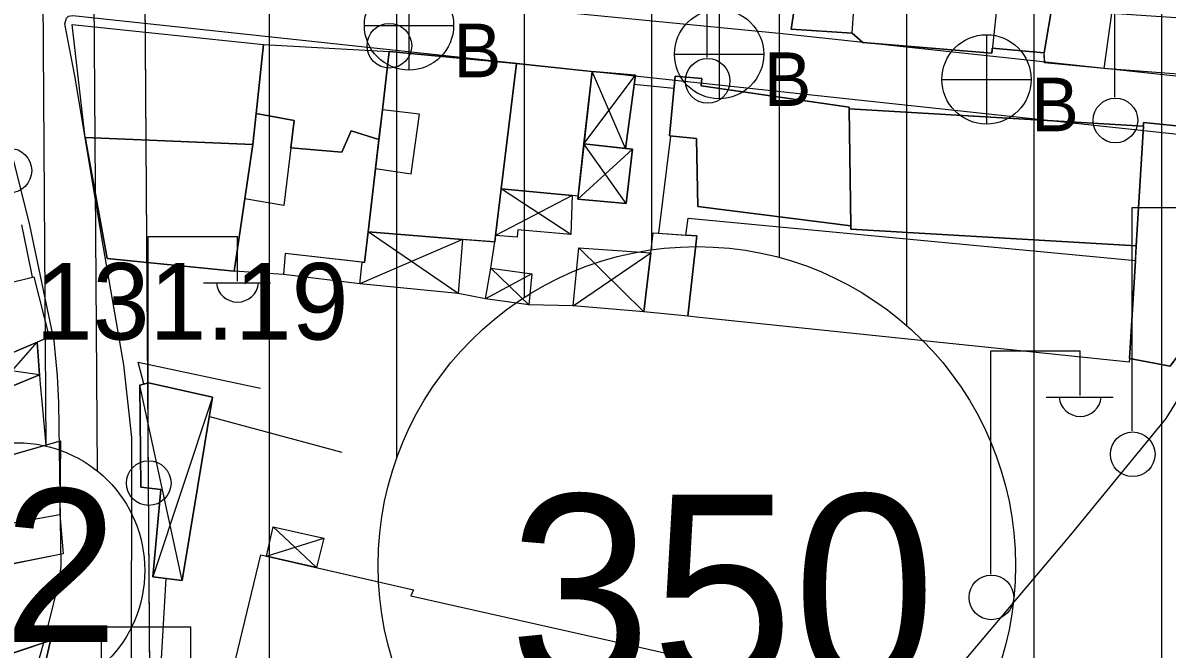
# Model space of a CAD drawing. Extents: x 417997 to 421451, y 4451742 to 4455216.
# Drawn here: x 421045.4 to 421135.2, y 4452391.6 to 4452440.7 of the extents above; entities that cross this region are included whole.
import ezdxf

# ---------------------------------------------------------------- set-up
doc = ezdxf.new("R2010")
doc.units = 0
for name, color, linetype in [('ADAKENARI', 7, 'Continuous'), ('B_Fabrika', 7, 'Continuous'), ('B_Imalat', 7, 'Continuous'), ('B_Kapi', 7, 'Continuous'), ('B_Mesken', 7, 'Continuous'), ('B_Sundurma', 7, 'Continuous'), ('B_Teras', 7, 'Continuous'), ('KALDIRIM', 7, 'Continuous'), ('KD_DAIRE', 7, 'Continuous'), ('KD_YGEN', 7, 'Continuous'), ('PL_KON_MEV_350', 7, 'Continuous'), ('S_Elektrik_Diregi', 7, 'Continuous'), ('S_Rogar_Kapagi_Buski', 7, 'Continuous'), ('Sinir_Duvar_tek_tarafa_ait', 7, 'Continuous'), ('SM_DAIRE', 7, 'Continuous'), ('SM_TAKS', 7, 'Continuous'), ('TR_ORTAYOGUNKONUT', 7, 'Continuous'), ('Y_Kot_Noktasi', 7, 'Continuous'), ('Yol_Sose', 7, 'Continuous')]:
    doc.layers.add(name, color=color, linetype=linetype)

msp = doc.modelspace()

# ---------------------------------------------------------------- linework, layer by layer
at = {"layer": 'ADAKENARI'}
msp.add_line((421056.069, 4452286.549), (421054.748, 4452477.106), dxfattribs=at)
msp.add_line((421056.069, 4452286.549), (421054.748, 4452477.106), dxfattribs=at)
at = {"layer": 'B_Fabrika'}
for points in [[(421058.275, 4452375.054), (421064.062, 4452398.994), (421076.033, 4452396.252), (421075.845, 4452395.778), (421102.843, 4452389.702), (421101.383, 4452384.255), (421096.607, 4452385.51), (421093.553, 4452372.126), (421099.827, 4452370.611), (421101.474, 4452377.077), (421105.131, 4452376.355), (421101.358, 4452360.844), (421072.209, 4452367.838), (421072.307, 4452368.236), (421057.98, 4452371.713), (421057.309, 4452371.777)], [(421064.522, 4452398.889), (421076.033, 4452396.252), (421075.845, 4452395.778), (421102.843, 4452389.702), (421101.383, 4452384.255), (421096.607, 4452385.51), (421093.553, 4452372.126), (421099.827, 4452370.611), (421101.474, 4452377.077), (421105.131, 4452376.355), (421101.358, 4452360.844), (421072.209, 4452367.838), (421072.307, 4452368.236), (421057.98, 4452371.713), (421057.309, 4452371.777), (421058.275, 4452375.054), (421064.062, 4452398.994)]]:
    msp.add_lwpolyline(points, close=True, dxfattribs=at)
at = {"layer": 'B_Imalat'}
for points in [[(421110.351, 4452424.766), (421110.349, 4452424.524), (421132.747, 4452423.21), (421133.303, 4452432.593), (421110.213, 4452433.941)], [(421133.303, 4452432.593), (421132.747, 4452423.21), (421110.349, 4452424.524), (421110.351, 4452424.766), (421110.213, 4452433.941)], [(421097.417, 4452424.039), (421097.594, 4452425.366), (421132.678, 4452422.048), (421132.223, 4452414.369), (421132.203, 4452414.096), (421098.469, 4452417.593), (421097.566, 4452417.683), (421098.263, 4452423.978)], [(421097.417, 4452424.039), (421097.594, 4452425.366), (421132.678, 4452422.047), (421132.223, 4452414.369), (421132.203, 4452414.096), (421098.469, 4452417.593), (421097.566, 4452417.683), (421098.263, 4452423.978)]]:
    msp.add_lwpolyline(points, close=True, dxfattribs=at)
at = {"layer": 'B_Kapi'}
for points in [[(421045.278, 4452424.851), (421045.712, 4452422.811)], [(421046.761, 4452412.363), (421046.885, 4452411.01)]]:
    msp.add_lwpolyline(points, dxfattribs=at)
at = {"layer": 'B_Mesken'}
for points in [[(421126.347, 4452442.53), (421127.145, 4452447.301), (421126.568, 4452447.36), (421126.58, 4452447.468), (421116.664, 4452448.395), (421107.08, 4452449.29), (421105.946, 4452441.896), (421105.661, 4452440.196), (421110.447, 4452439.884), (421111.306, 4452439.148), (421121.407, 4452438.317), (421121.45, 4452438.706), (421125.534, 4452438.329), (421126.235, 4452442.542)], [(421116.873, 4452448.375), (421126.58, 4452447.468), (421126.568, 4452447.36), (421127.145, 4452447.302), (421126.347, 4452442.53), (421126.235, 4452442.542), (421125.534, 4452438.329), (421121.45, 4452438.706), (421121.407, 4452438.317), (421111.306, 4452439.148), (421110.447, 4452439.884), (421105.661, 4452440.197), (421105.946, 4452441.896), (421107.025, 4452448.93), (421107.08, 4452449.29), (421116.664, 4452448.395)], [(421136.535, 4452446.314), (421138.049, 4452446.178), (421137.426, 4452440.976), (421136.708, 4452436.599), (421130.215, 4452437.104), (421125.562, 4452437.539), (421125.534, 4452438.329), (421126.235, 4452442.542), (421126.347, 4452442.53), (421127.145, 4452447.302)], [(421138.048, 4452446.178), (421137.426, 4452440.975), (421136.708, 4452436.599), (421130.215, 4452437.104), (421125.561, 4452437.539), (421125.534, 4452438.329), (421126.235, 4452442.542), (421126.347, 4452442.53), (421127.145, 4452447.301)], [(421050.272, 4452431.689), (421049.259, 4452440.557), (421064.285, 4452438.983), (421063.689, 4452433.583), (421063.432, 4452431.152)], [(421050.272, 4452431.689), (421049.259, 4452440.557), (421064.285, 4452438.983), (421063.689, 4452433.583), (421063.432, 4452431.152)], [(421063.689, 4452433.583), (421064.285, 4452438.983), (421074.147, 4452438.441), (421073.608, 4452433.872), (421073.334, 4452431.543), (421071.144, 4452432.227), (421070.415, 4452430.559), (421066.422, 4452430.887), (421066.686, 4452433.018)], [(421063.689, 4452433.583), (421064.285, 4452438.983), (421074.147, 4452438.441), (421073.608, 4452433.872), (421073.334, 4452431.543), (421071.144, 4452432.228), (421070.415, 4452430.559), (421066.422, 4452430.887), (421066.686, 4452433.018)], [(421072.479, 4452424.292), (421082.413, 4452423.506), (421084.112, 4452437.503), (421074.147, 4452438.441)], [(421084.112, 4452437.503), (421082.917, 4452427.662), (421082.476, 4452424.025), (421082.413, 4452423.506), (421079.894, 4452423.706), (421072.479, 4452424.292), (421073.065, 4452429.265), (421073.334, 4452431.543), (421073.608, 4452433.872), (421074.147, 4452438.441)], [(421084.112, 4452437.503), (421090.049, 4452436.859), (421088.961, 4452427.106), (421082.917, 4452427.661)], [(421090.049, 4452436.859), (421089.418, 4452431.201), (421088.961, 4452427.106), (421088.503, 4452427.148), (421082.917, 4452427.662), (421084.112, 4452437.503)], [(421098.361, 4452426.297), (421110.351, 4452424.766), (421110.211, 4452434.071), (421098.601, 4452435.735), (421098.66, 4452436.327), (421096.566, 4452436.511), (421096.126, 4452431.823), (421098.252, 4452431.621)], [(421110.213, 4452433.941), (421110.351, 4452424.766), (421098.361, 4452426.297), (421098.252, 4452431.621), (421096.126, 4452431.823), (421096.566, 4452436.511), (421098.66, 4452436.327), (421098.601, 4452435.735), (421110.211, 4452434.071)], [(421072.198, 4452421.903), (421065.971, 4452422.612), (421065.833, 4452420.951), (421061.967, 4452421.216), (421063.432, 4452431.152), (421063.689, 4452433.583), (421066.686, 4452433.018), (421066.422, 4452430.887), (421070.415, 4452430.559), (421071.144, 4452432.227), (421073.334, 4452431.543), (421073.065, 4452429.265)], [(421073.334, 4452431.543), (421073.065, 4452429.265), (421072.479, 4452424.292), (421072.198, 4452421.903), (421072.012, 4452421.925), (421065.971, 4452422.612), (421065.833, 4452420.951), (421061.967, 4452421.216), (421063.432, 4452431.152), (421063.689, 4452433.583), (421066.686, 4452433.018), (421066.422, 4452430.887), (421070.415, 4452430.559), (421071.144, 4452432.228)], [(421133.32, 4452432.879), (421132.223, 4452414.369), (421135.405, 4452413.768), (421139.835, 4452419.713), (421140.922, 4452422.06), (421140.714, 4452422.075), (421141.957, 4452425.022), (421142.692, 4452428.053), (421143.015, 4452428.078), (421143.604, 4452431.313), (421142.283, 4452431.457), (421142.352, 4452431.966)], [(421132.223, 4452414.369), (421132.678, 4452422.047), (421132.747, 4452423.21), (421133.303, 4452432.593), (421133.32, 4452432.879), (421142.352, 4452431.966), (421142.283, 4452431.457), (421143.605, 4452431.313), (421143.015, 4452428.078), (421142.692, 4452428.053), (421141.957, 4452425.022), (421140.714, 4452422.075), (421140.922, 4452422.06), (421139.836, 4452419.713), (421135.405, 4452413.768)], [(421063.432, 4452431.152), (421050.272, 4452431.689), (421052.019, 4452422.211), (421061.967, 4452421.216)], [(421063.432, 4452431.152), (421061.967, 4452421.216), (421052.019, 4452422.211), (421050.272, 4452431.689)], [(421094.123, 4452418.024), (421094.835, 4452424.227), (421098.263, 4452423.978), (421097.566, 4452417.683)], [(421097.417, 4452424.039), (421098.263, 4452423.978), (421097.566, 4452417.683), (421094.124, 4452418.024), (421094.656, 4452422.663), (421094.835, 4452424.227)], [(421044.04, 4452420.239), (421046.245, 4452420.785), (421047.454, 4452416.044), (421033.332, 4452410.025), (421032.67, 4452412.597), (421032.582, 4452412.572), (421031.428, 4452416.972), (421032.962, 4452417.368), (421042.136, 4452419.741), (421044.04, 4452420.239)], [(421046.511, 4452415.642), (421042.059, 4452413.745), (421038.376, 4452412.175), (421033.332, 4452410.025), (421032.67, 4452412.597), (421032.582, 4452412.572), (421031.516, 4452416.637), (421031.428, 4452416.972), (421032.962, 4452417.368), (421042.136, 4452419.741), (421044.04, 4452420.239), (421046.245, 4452420.785), (421047.454, 4452416.044)], [(421042.411, 4452398.123), (421039.061, 4452397.336), (421037.965, 4452404.967), (421048.362, 4452407.911), (421048.288, 4452402.157), (421048.56, 4452399.068), (421042.463, 4452397.838)], [(421044.711, 4452398.292), (421043.795, 4452398.107), (421042.463, 4452397.838), (421042.411, 4452398.122), (421039.061, 4452397.337), (421037.965, 4452404.968), (421040.164, 4452405.59), (421043.32, 4452406.484), (421048.362, 4452407.911), (421048.288, 4452402.157), (421048.56, 4452399.068)], [(421035.565, 4452388.291), (421037.667, 4452379.763), (421045.109, 4452381.521), (421047.562, 4452392.255)], [(421043.365, 4452381.109), (421041.897, 4452380.763), (421037.667, 4452379.763), (421035.565, 4452388.291), (421036.281, 4452388.527), (421036.74, 4452388.679), (421043.84, 4452391.025), (421044.853, 4452391.36), (421047.562, 4452392.255), (421045.109, 4452381.521)]]:
    msp.add_lwpolyline(points, close=True, dxfattribs=at)
at = {"layer": 'B_Sundurma'}
for p, q in [((421092.675, 4452430.847), (421090.049, 4452436.859)), ((421089.418, 4452431.201), (421093.473, 4452436.593)), ((421088.937, 4452426.876), (421093.232, 4452430.786)), ((421092.716, 4452426.534), (421089.418, 4452431.201)), ((421088.502, 4452427.148), (421082.476, 4452424.025)), ((421088.385, 4452424.085), (421082.917, 4452427.661)), ((421079.54, 4452419.472), (421072.479, 4452424.292)), ((421079.894, 4452423.705), (421071.831, 4452420.237)), ((421088.574, 4452418.494), (421094.656, 4452422.663)), ((421094.123, 4452418.024), (421089.025, 4452423.059)), ((421085.339, 4452421.021), (421081.686, 4452419.051)), ((421085.089, 4452418.591), (421082.116, 4452421.457)), ((421042.886, 4452411.52), (421046.511, 4452415.642)), ((421046.696, 4452413.084), (421042.059, 4452413.745)), ((421057.903, 4452396.969), (421054.574, 4452412.294)), ((421060.277, 4452411.349), (421055.586, 4452397.266)), ((421065.043, 4452401.174), (421068.426, 4452398)), ((421064.522, 4452398.889), (421069.009, 4452400.291))]:
    msp.add_line(p, q, dxfattribs=at)
for points in [[(421089.418, 4452431.201), (421092.675, 4452430.847), (421093.473, 4452436.593), (421090.049, 4452436.859)], [(421089.418, 4452431.201), (421090.049, 4452436.859), (421093.473, 4452436.593), (421092.675, 4452430.847)], [(421088.961, 4452427.106), (421088.937, 4452426.876), (421092.716, 4452426.534), (421093.232, 4452430.786), (421089.418, 4452431.201)], [(421092.675, 4452430.847), (421093.232, 4452430.786), (421092.716, 4452426.534), (421088.938, 4452426.876), (421088.961, 4452427.106), (421089.418, 4452431.201)], [(421088.503, 4452427.148), (421088.385, 4452424.085), (421084.224, 4452424.449), (421084.165, 4452423.888), (421082.476, 4452424.025), (421082.917, 4452427.662)], [(421088.502, 4452427.148), (421088.385, 4452424.085), (421084.224, 4452424.449), (421084.165, 4452423.888), (421082.476, 4452424.025), (421082.917, 4452427.661)], [(421079.894, 4452423.705), (421079.54, 4452419.472), (421071.831, 4452420.237), (421072.012, 4452421.925), (421072.198, 4452421.903), (421072.479, 4452424.292)], [(421079.894, 4452423.706), (421079.54, 4452419.472), (421071.831, 4452420.237), (421072.012, 4452421.925), (421072.198, 4452421.903), (421072.479, 4452424.292)], [(421094.123, 4452418.024), (421088.574, 4452418.494), (421089.025, 4452423.059), (421094.656, 4452422.663)], [(421094.656, 4452422.663), (421094.124, 4452418.024), (421088.574, 4452418.494), (421089.025, 4452423.059)], [(421085.339, 4452421.021), (421085.089, 4452418.591), (421081.686, 4452419.051), (421082.116, 4452421.457)], [(421085.339, 4452421.021), (421085.089, 4452418.591), (421081.686, 4452419.051), (421082.116, 4452421.457)], [(421042.886, 4452411.52), (421046.696, 4452413.084), (421046.511, 4452415.642), (421042.059, 4452413.745)], [(421042.886, 4452411.52), (421042.059, 4452413.745), (421046.511, 4452415.642), (421046.696, 4452413.084)], [(421054.574, 4452412.294), (421054.665, 4452404.285), (421056.215, 4452404.093), (421055.586, 4452397.266), (421057.903, 4452396.969), (421060.277, 4452411.349), (421055.264, 4452412.47)], [(421054.574, 4452412.294), (421055.264, 4452412.47), (421060.277, 4452411.349), (421057.903, 4452396.969), (421055.586, 4452397.266), (421056.215, 4452404.093), (421054.665, 4452404.286)], [(421064.522, 4452398.889), (421065.043, 4452401.175), (421069.009, 4452400.291), (421068.426, 4452398)], [(421064.522, 4452398.889), (421065.043, 4452401.174), (421069.009, 4452400.291), (421068.426, 4452398)]]:
    msp.add_lwpolyline(points, close=True, dxfattribs=at)
at = {"layer": 'B_Teras'}
for points in [[(421127.145, 4452447.301), (421126.347, 4452442.53), (421121.926, 4452442.996), (421121.407, 4452438.317), (421111.306, 4452439.148), (421110.447, 4452439.884), (421110.556, 4452441.384), (421105.946, 4452441.896), (421107.08, 4452449.29), (421126.58, 4452447.468), (421126.568, 4452447.36)], [(421127.145, 4452447.301), (421136.535, 4452446.314), (421138.048, 4452446.178), (421137.426, 4452440.975), (421130.806, 4452441.428), (421130.215, 4452437.104), (421125.561, 4452437.539), (421125.534, 4452438.329), (421126.235, 4452442.542), (421126.347, 4452442.53)], [(421065.863, 4452426.37), (421062.802, 4452426.881), (421063.432, 4452431.152), (421063.689, 4452433.583), (421066.686, 4452433.018)], [(421073.065, 4452429.265), (421075.856, 4452428.851), (421076.512, 4452433.537), (421073.608, 4452433.872)], [(421041.876, 4452400.998), (421048.288, 4452402.157), (421048.56, 4452399.068), (421042.463, 4452397.838)]]:
    msp.add_lwpolyline(points, close=True, dxfattribs=at)
at = {"layer": 'KALDIRIM'}
for p, q in [((421051.244, 4452405.544), (421050.699, 4452484.034)), ((421051.244, 4452405.544), (421050.699, 4452484.034)), ((421047.23, 4452407.503), (421046.708, 4452482.842)), ((421047.23, 4452407.503), (421046.708, 4452482.842))]:
    msp.add_line(p, q, dxfattribs=at)
at = {"layer": 'KD_DAIRE'}
msp.add_circle((421044.963, 4452397.763), 10, dxfattribs=at)
msp.add_circle((421044.963, 4452397.763), 10, dxfattribs=at)
at = {"layer": 'PL_KON_MEV_350'}
msp.add_lwpolyline([(421221.659, 4452469.495), (421219.69, 4452425.777), (421204.429, 4452417.651), (421149.964, 4452423.831), (421144.17, 4452390.805), (421167.725, 4452387.622), (421148.77, 4452268.264), (421066.099, 4452275.659), (421056.069, 4452286.549), (421054.748, 4452477.106), (421058.286, 4452496.433), (421151.946, 4452484.068), (421150.764, 4452476.191)], close=True, dxfattribs=at)
at = {"layer": 'S_Elektrik_Diregi'}
for p, q in [((421099.086, 4452437.972), (421099.086, 4452455.472)), ((421131.078, 4452434.868), (421131.078, 4452452.368)), ((421132.435, 4452408.703), (421132.435, 4452426.203)), ((421132.435, 4452426.203), (421139.435, 4452426.203)), ((421055.235, 4452406.44), (421055.235, 4452423.94)), ((421055.235, 4452423.94), (421062.235, 4452423.94)), ((421062.235, 4452420.44), (421062.235, 4452423.94)), ((421059.575, 4452420.3), (421064.825, 4452420.3)), ((421121.349, 4452397.479), (421121.349, 4452414.979)), ((421121.349, 4452414.979), (421128.349, 4452414.979)), ((421128.349, 4452411.479), (421128.349, 4452414.979)), ((421125.689, 4452411.339), (421130.939, 4452411.339)), ((421051.569, 4452375.847), (421051.569, 4452393.347)), ((421051.569, 4452393.347), (421058.569, 4452393.347)), ((421058.569, 4452389.847), (421058.569, 4452393.347))]:
    msp.add_line(p, q, dxfattribs=at)
for centre in [(421074.15, 4452438.888), (421099.122, 4452436.137), (421131.114, 4452433.033), (421044.343, 4452429.106), (421132.471, 4452406.868), (421055.271, 4452404.604), (421121.385, 4452395.643)]:
    msp.add_circle(centre, 1.75, dxfattribs=at)
for centre in [(421062.235, 4452420.453), (421128.35, 4452411.492)]:
    msp.add_arc(centre, 1.658, 184.83843, 355.14641, dxfattribs=at)
at = {"layer": 'S_Rogar_Kapagi_Buski'}
for p, q in [((421075.689, 4452443.986), (421075.689, 4452436.986)), ((421100.016, 4452441.734), (421100.016, 4452434.733)), ((421072.189, 4452440.486), (421079.189, 4452440.486)), ((421120.998, 4452439.753), (421120.998, 4452432.753)), ((421096.516, 4452438.234), (421103.516, 4452438.234)), ((421117.498, 4452436.253), (421124.498, 4452436.253))]:
    msp.add_line(p, q, dxfattribs=at)
for centre in [(421075.689, 4452440.486), (421100.016, 4452438.234), (421120.998, 4452436.253)]:
    msp.add_circle(centre, 3.5, dxfattribs=at)
at = {"layer": 'Sinir_Duvar_tek_tarafa_ait'}
for points in [[(421093.327, 4452435.878), (421096.478, 4452435.574)], [(421095.284, 4452424.194), (421096.233, 4452431.813)], [(421082.116, 4452421.457), (421082.413, 4452423.506)], [(421045.712, 4452422.811), (421046.136, 4452420.758)], [(421071.831, 4452420.237), (421065.833, 4452420.951)], [(421081.686, 4452419.051), (421079.54, 4452419.472)], [(421088.574, 4452418.494), (421085.089, 4452418.591)], [(421054.897, 4452412.376), (421054.447, 4452414.087)], [(421054.447, 4452414.087), (421064.031, 4452412.049)], [(421046.696, 4452413.084), (421046.761, 4452412.363)], [(421046.885, 4452411.01), (421047.199, 4452407.581)], [(421060.027, 4452409.833), (421070.423, 4452407.033)], [(421056.019, 4452386.369), (421056.63, 4452397.132)]]:
    msp.add_lwpolyline(points, dxfattribs=at)
at = {"layer": 'SM_DAIRE'}
msp.add_circle((421098.271, 4452398.145), 25, dxfattribs=at)
msp.add_circle((421098.271, 4452398.145), 25, dxfattribs=at)
at = {"layer": 'TR_ORTAYOGUNKONUT'}
for p, q in [((421064.748, 4452277.126), (421064.748, 4452495.58)), ((421064.748, 4452277.126), (421064.748, 4452495.58)), ((421074.748, 4452406.608), (421074.748, 4452494.259)), ((421074.748, 4452406.608), (421074.748, 4452494.259)), ((421084.748, 4452419.171), (421084.748, 4452492.939)), ((421084.748, 4452419.171), (421084.748, 4452492.939)), ((421094.748, 4452422.895), (421094.748, 4452491.619)), ((421094.748, 4452422.895), (421094.748, 4452491.619)), ((421104.748, 4452422.292), (421104.748, 4452490.299)), ((421104.748, 4452422.292), (421104.748, 4452490.299)), ((421114.748, 4452416.948), (421114.748, 4452488.979)), ((421114.748, 4452416.948), (421114.748, 4452488.979)), ((421124.748, 4452270.413), (421124.748, 4452487.659)), ((421124.748, 4452270.413), (421124.748, 4452487.659)), ((421134.748, 4452269.518), (421134.748, 4452486.339)), ((421134.748, 4452269.518), (421134.748, 4452486.339))]:
    msp.add_line(p, q, dxfattribs=at)
at = {"layer": 'Yol_Sose'}
msp.add_lwpolyline([(421049.423, 4452445.29), (421104.989, 4452439.861), (421146.04, 4452435.438), (421146.476, 4452435.439), (421146.675, 4452435.505), (421146.805, 4452435.738), (421150.579, 4452447.797), (421150.579, 4452448.234), (421149.09, 4452455.05), (421148.637, 4452455.261), (421148.064, 4452455.367), (421047.089, 4452465.487), (421046.698, 4452465.451), (421046.461, 4452465.306), (421046.404, 4452465.181), (421047.872, 4452446.615), (421048.064, 4452446.148), (421048.353, 4452445.675), (421048.848, 4452445.38)], close=True, dxfattribs=at)
for points in [[(421048.23, 4452410.907), (421048.125, 4452413.004), (421047.857, 4452415.761), (421045.946, 4452424.825), (421041.033, 4452444.427)], [(421049.483, 4452436.519), (421048.693, 4452440.598), (421048.823, 4452441.057), (421048.979, 4452441.207), (421049.322, 4452441.263), (421144.065, 4452431.094), (421144.331, 4452430.978), (421144.43, 4452430.793), (421144.508, 4452430.529), (421144.524, 4452430.318), (421144.425, 4452429.841), (421140.693, 4452419.858), (421136.34, 4452411.744), (421135.059, 4452409.673), (421127.598, 4452400.541), (421116.116, 4452386.953)], [(421056.049, 4452385.887), (421054.265, 4452386.845), (421053.991, 4452387.559), (421053.93, 4452388.875), (421053.951, 4452408.177), (421053.307, 4452413.886), (421051.717, 4452423.064), (421049.483, 4452436.519)], [(421040.868, 4452363.422), (421042.342, 4452373.599), (421043.72, 4452380.269), (421047.163, 4452392.569), (421048.257, 4452396.895), (421048.41, 4452398.098), (421048.23, 4452410.907)]]:
    msp.add_lwpolyline(points, dxfattribs=at)

# ---------------------------------------------------------------- texts
at = {"layer": 'KD_YGEN'}
msp.add_text('12', height=12, dxfattribs=at).set_placement((421034.988, 4452392.148))
msp.add_text('12', height=12, dxfattribs=at).set_placement((421034.988, 4452392.148))
at = {"layer": 'S_Rogar_Kapagi_Buski'}
for p in [(421079.189, 4452436.422), (421103.516, 4452434.169), (421124.498, 4452432.188)]:
    msp.add_text('B', height=4.2, dxfattribs=at).set_placement(p)
at = {"layer": 'SM_TAKS'}
msp.add_text('350', height=15, dxfattribs=at).set_placement((421083.53, 4452388.701))
msp.add_text('350', height=15, dxfattribs=at).set_placement((421083.53, 4452388.701))
at = {"layer": 'Y_Kot_Noktasi'}
msp.add_text('131.19 ', height=6, dxfattribs=at).set_placement((421046.402, 4452415.857))

doc.saveas('drawing.dxf')
